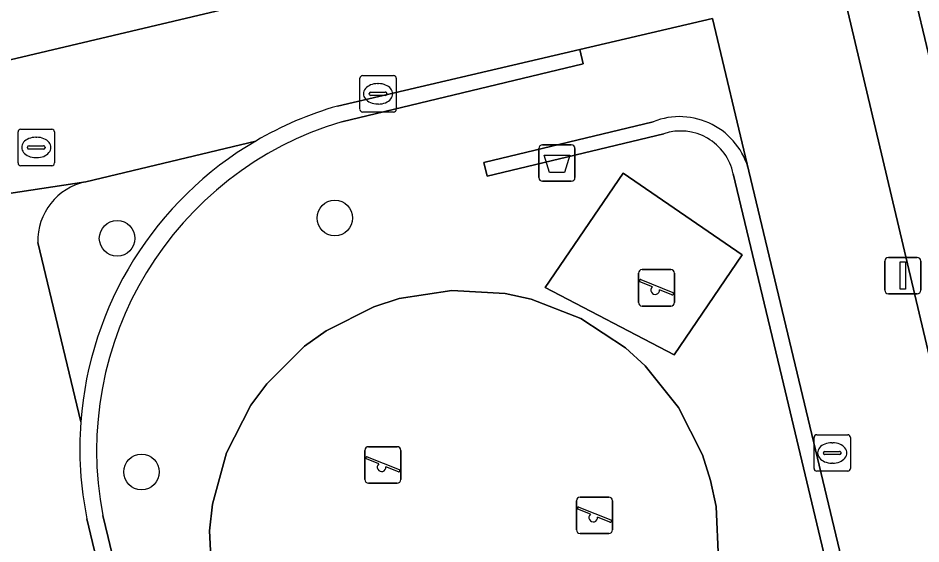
# Model space of a CAD drawing. Extents: x 158031 to 159244, y 380104 to 381214.
# Drawn here: x 158895.7 to 158920.49, y 380798.84 to 380813.28 of the extents above; entities that cross this region are included whole.
import ezdxf

# ---------------------------------------------------------------- set-up
doc = ezdxf.new("R2010")
doc.units = 0
for name, color, linetype in [('IMGEO_Afvalbak', 7, 'Continuous'), ('IMGEO_Boom', 7, 'Continuous'), ('IMGEO_Erf', 7, 'Continuous'), ('IMGEO_Groenvoorziening', 7, 'Continuous'), ('IMGEO_Kolk', 7, 'Continuous'), ('IMGEO_Lichtmast', 7, 'Continuous'), ('IMGEO_Muur', 7, 'Continuous'), ('IMGEO_Pand', 7, 'Continuous'), ('IMGEO_Rioolput', 7, 'Continuous'), ('IMGEO_Speelvoorziening', 7, 'Continuous'), ('IMGEO_Terreindeel_zand', 7, 'Continuous'), ('IMGEO_Voetpad_open', 7, 'Continuous')]:
    doc.layers.add(name, color=color, linetype=linetype)

msp = doc.modelspace()

# ---------------------------------------------------------------- linework, layer by layer
at = {"layer": 'IMGEO_Afvalbak'}
for p, q in [((158910.001, 380808.899), (158910.001, 380809.699)), ((158910.001, 380809.699), (158910.001, 380808.899)), ((158910.101, 380809.799), (158910.891, 380809.799)), ((158910.891, 380809.799), (158910.101, 380809.799)), ((158910.991, 380809.699), (158910.991, 380808.899)), ((158910.991, 380808.899), (158910.991, 380809.699)), ((158910.891, 380808.799), (158910.101, 380808.799)), ((158910.101, 380808.799), (158910.891, 380808.799))]:
    msp.add_line(p, q, dxfattribs=at)
msp.add_lwpolyline([(158910.144, 380809.513), (158910.848, 380809.513), (158910.699, 380809.043), (158910.293, 380809.043), (158910.144, 380809.513)], dxfattribs=at)
for centre, start, end in [((158910.101, 380809.699), 90, 180), ((158910.101, 380809.699), 90, 180), ((158910.891, 380809.699), 0, 90), ((158910.891, 380809.699), 360, 90), ((158910.101, 380808.899), 180, 270), ((158910.101, 380808.899), 180, 270), ((158910.891, 380808.899), 270, 0), ((158910.891, 380808.899), 270, 0)]:
    msp.add_arc(centre, 0.1, start, end, dxfattribs=at)
at = {"layer": 'IMGEO_Boom'}
for centre in [(158904.395, 380807.79), (158898.416, 380807.232), (158899.086, 380800.82)]:
    msp.add_circle(centre, 0.489, dxfattribs=at)
at = {"layer": 'IMGEO_Erf'}
for points in [[(158907.254, 380860.948), (158923.161, 380793.686), (158930.048, 380795.373), (158929.225, 380798.852), (158924.247, 380797.675), (158923.635, 380800.262), (158923.023, 380802.851), (158927.962, 380804.019), (158927.195, 380807.262), (158926.428, 380810.505), (158921.405, 380809.317), (158920.799, 380811.88), (158920.191, 380814.447)], [(158860.401, 380803.849), (158910.281, 380815.633), (158909.971, 380816.904), (158907.139, 380816.235), (158905.938, 380821.319), (158902.641, 380820.54), (158899.346, 380819.762), (158900.54, 380814.705), (158897.975, 380814.099), (158895.409, 380813.493), (158894.21, 380818.572), (158890.975, 380817.808), (158887.74, 380817.044), (158888.948, 380811.931), (158886.352, 380811.318), (158883.757, 380810.705), (158882.558, 380815.779), (158879.308, 380815.011), (158876.057, 380814.243), (158877.268, 380809.117), (158874.708, 380808.513)]]:
    msp.add_lwpolyline(points, dxfattribs=at)
at = {"layer": 'IMGEO_Groenvoorziening'}
for points in [[(158902.225, 380809.904), (158897.554, 380808.785)], [(158896.24, 380807.117), (158897.418, 380802.192)]]:
    msp.add_lwpolyline(points, dxfattribs=at)
for centre, radius, start, end in [((158907.164, 380801.471), 9.773, 120.3579, 175.7704), ((158897.893, 380807.167), 1.653, 101.8189, 181.7212)]:
    msp.add_arc(centre, radius, start, end, dxfattribs=at)
at = {"layer": 'IMGEO_Kolk'}
for p, q in [((158905.083, 380810.774), (158905.083, 380811.626)), ((158905.158, 380811.7), (158906.01, 380811.7)), ((158906.084, 380811.626), (158906.084, 380810.774)), ((158905.571, 380811.48), (158905.596, 380811.48)), ((158905.342, 380811.194), (158905.342, 380811.206)), ((158905.78, 380811.157), (158905.382, 380811.157)), ((158905.385, 380811.243), (158905.783, 380811.243)), ((158905.826, 380811.206), (158905.826, 380811.194)), ((158905.594, 380810.92), (158905.569, 380810.92)), ((158906.01, 380810.7), (158905.158, 380810.7)), ((158917.556, 380800.916), (158917.556, 380801.768)), ((158917.631, 380801.842), (158918.483, 380801.842)), ((158918.557, 380801.768), (158918.557, 380800.916)), ((158918.044, 380801.622), (158918.069, 380801.622)), ((158917.815, 380801.336), (158917.815, 380801.348)), ((158918.253, 380801.299), (158917.855, 380801.299)), ((158917.858, 380801.385), (158918.256, 380801.385)), ((158918.299, 380801.348), (158918.299, 380801.336)), ((158918.067, 380801.062), (158918.042, 380801.062)), ((158918.483, 380800.842), (158917.631, 380800.842))]:
    msp.add_line(p, q, dxfattribs=at)
for points in [[(158905.083, 380810.774), (158905.083, 380811.626)], [(158905.158, 380811.7), (158906.01, 380811.7)], [(158906.084, 380811.626), (158906.084, 380810.774)], [(158906.01, 380810.7), (158905.158, 380810.7)], [(158917.556, 380800.916), (158917.556, 380801.768)], [(158917.631, 380801.842), (158918.483, 380801.842)], [(158918.557, 380801.768), (158918.557, 380800.916)], [(158918.483, 380800.842), (158917.631, 380800.842)]]:
    msp.add_lwpolyline(points, dxfattribs=at)
for centre, radius, start, end in [((158905.16, 380811.624), 0.0765, 91.552, 178.448), ((158905.16, 380811.624), 0.0765, 91.552, 178.448), ((158906.008, 380811.624), 0.0765, 1.552, 88.448), ((158906.008, 380811.624), 0.0765, 1.552, 88.448), ((158905.382, 380811.203), 0.0403, 85.8775, 175.7526), ((158905.379, 380811.193), 0.0366, 178.938, 274.7102), ((158905.783, 380811.2), 0.043, 264.8664, 352.4533), ((158905.787, 380811.205), 0.0386, 1.7309, 96.639), ((158905.16, 380810.776), 0.0765, 181.552, 268.448), ((158905.16, 380810.776), 0.0765, 181.552, 268.448), ((158906.008, 380810.776), 0.0765, 271.552, 358.448), ((158906.008, 380810.776), 0.0765, 271.552, 358.448), ((158917.633, 380801.766), 0.0765, 91.552, 178.448), ((158917.633, 380801.766), 0.0765, 91.552, 178.448), ((158918.481, 380801.766), 0.0765, 1.552, 88.448), ((158918.481, 380801.766), 0.0765, 1.552, 88.448), ((158917.855, 380801.345), 0.0403, 85.8775, 175.7526), ((158917.852, 380801.335), 0.0366, 178.938, 274.7102), ((158918.256, 380801.342), 0.043, 264.8664, 352.4533), ((158918.26, 380801.347), 0.0386, 1.7309, 96.639), ((158917.633, 380800.918), 0.0765, 181.552, 268.448), ((158917.633, 380800.918), 0.0765, 181.552, 268.448), ((158918.481, 380800.918), 0.0765, 271.552, 358.448), ((158918.481, 380800.918), 0.0765, 271.552, 358.448)]:
    msp.add_arc(centre, radius, start, end, dxfattribs=at)
for centre, major_axis, ratio, start_param, end_param in [((158905.57, 380811.2), (-0.387, 0.002), 0.722429, 4.712389, 7.853982), ((158905.595, 380811.2), (-0.39, 0.002), 0.717154, 1.570796, 4.712389), ((158918.043, 380801.342), (-0.387, 0.002), 0.722429, 4.712389, 7.853982), ((158918.068, 380801.342), (-0.39, 0.002), 0.717154, 1.570796, 4.712389)]:
    msp.add_ellipse(centre, major_axis=major_axis, ratio=ratio, start_param=start_param, end_param=end_param, dxfattribs=at)
at = {"layer": 'IMGEO_Lichtmast'}
for p, q in [((158919.499, 380805.809), (158919.499, 380806.609)), ((158919.499, 380806.609), (158919.499, 380805.809)), ((158919.599, 380806.709), (158920.389, 380806.709)), ((158920.389, 380806.709), (158919.599, 380806.709)), ((158920.489, 380806.609), (158920.489, 380805.809)), ((158920.489, 380805.809), (158920.489, 380806.609)), ((158920.389, 380805.709), (158919.599, 380805.709)), ((158919.599, 380805.709), (158920.389, 380805.709))]:
    msp.add_line(p, q, dxfattribs=at)
msp.add_lwpolyline([(158919.919, 380806.584), (158920.069, 380806.584), (158920.069, 380805.834), (158919.919, 380805.834), (158919.919, 380806.584)], dxfattribs=at)
for centre, start, end in [((158919.599, 380806.609), 90, 180), ((158919.599, 380806.609), 90, 180), ((158920.389, 380806.609), 0, 90), ((158920.389, 380806.609), 360, 90), ((158919.599, 380805.809), 180, 270), ((158919.599, 380805.809), 180, 270), ((158920.389, 380805.809), 270, 0), ((158920.389, 380805.809), 270, 0)]:
    msp.add_arc(centre, 0.1, start, end, dxfattribs=at)
at = {"layer": 'IMGEO_Muur'}
for points in [[(158904.589, 380810.435), (158911.217, 380812.021), (158911.122, 380812.419), (158904.471, 380810.865)], [(158913.137, 380810.431), (158908.486, 380809.318), (158908.576, 380808.942), (158913.428, 380810.103)], [(158915.335, 380809.003), (158916.669, 380803.428), (158917.726, 380799.011), (158918.071, 380797.57)], [(158918.772, 380796.536), (158915.77, 380809.081)], [(158897.586, 380799.532), (158900.228, 380788.489)], [(158899.374, 380793.978), (158898.168, 380799.017), (158898.022, 380799.626)]]:
    msp.add_lwpolyline(points, dxfattribs=at)
for centre, radius, start, end in [((158907.139, 380801.525), 9.713, 105.9403, 120.3892), ((158913.868, 380808.615), 1.958, 13.7697, 111.9397), ((158907.281, 380801.4), 9.428, 106.5926, 190.8459), ((158913.894, 380808.708), 1.471, 11.5728, 108.4726), ((158907.164, 380801.471), 9.773, 120.3579, 175.7704), ((158907.181, 380801.473), 9.789, 175.7896, 191.4381)]:
    msp.add_arc(centre, radius, start, end, dxfattribs=at)
at = {"layer": 'IMGEO_Pand'}
msp.add_lwpolyline([(158924.464, 380818.898), (158925.235, 380815.64), (158920.191, 380814.447), (158920.799, 380811.88), (158934.636, 380815.157), (158933.931, 380818.137), (158937.184, 380820.016), (158936.757, 380821.823), (158934.833, 380821.353)], close=True, dxfattribs=at)
at = {"layer": 'IMGEO_Rioolput'}
for p, q in [((158895.695, 380809.301), (158895.695, 380810.153)), ((158895.77, 380810.227), (158896.622, 380810.227)), ((158896.696, 380810.153), (158896.696, 380809.301)), ((158896.183, 380810.007), (158896.208, 380810.007)), ((158895.954, 380809.721), (158895.954, 380809.733)), ((158896.392, 380809.684), (158895.994, 380809.684)), ((158895.997, 380809.77), (158896.395, 380809.77)), ((158896.438, 380809.733), (158896.438, 380809.721)), ((158896.206, 380809.447), (158896.181, 380809.447)), ((158896.622, 380809.227), (158895.77, 380809.227))]:
    msp.add_line(p, q, dxfattribs=at)
for points in [[(158895.695, 380809.301), (158895.695, 380810.153)], [(158895.77, 380810.227), (158896.622, 380810.227)], [(158896.696, 380810.153), (158896.696, 380809.301)], [(158896.622, 380809.227), (158895.77, 380809.227)]]:
    msp.add_lwpolyline(points, dxfattribs=at)
for centre, radius, start, end in [((158895.772, 380810.151), 0.0765, 91.552, 178.448), ((158895.772, 380810.151), 0.0765, 91.552, 178.448), ((158896.62, 380810.151), 0.0765, 1.552, 88.448), ((158896.62, 380810.151), 0.0765, 1.552, 88.448), ((158895.994, 380809.73), 0.0403, 85.8775, 175.7526), ((158895.991, 380809.72), 0.0366, 178.938, 274.7102), ((158896.395, 380809.727), 0.043, 264.8664, 352.4533), ((158896.399, 380809.732), 0.0386, 1.7309, 96.639), ((158895.772, 380809.303), 0.0765, 181.552, 268.448), ((158895.772, 380809.303), 0.0765, 181.552, 268.448), ((158896.62, 380809.303), 0.0765, 271.552, 358.448), ((158896.62, 380809.303), 0.0765, 271.552, 358.448)]:
    msp.add_arc(centre, radius, start, end, dxfattribs=at)
for centre, major_axis, ratio, start_param, end_param in [((158896.182, 380809.727), (-0.387, 0.002), 0.722429, 4.712389, 7.853982), ((158896.207, 380809.727), (-0.39, 0.002), 0.717154, 1.570796, 4.712389)]:
    msp.add_ellipse(centre, major_axis=major_axis, ratio=ratio, start_param=start_param, end_param=end_param, dxfattribs=at)
at = {"layer": 'IMGEO_Speelvoorziening'}
for p, q in [((158912.833, 380806.374), (158913.623, 380806.374)), ((158913.623, 380806.374), (158912.833, 380806.374)), ((158912.733, 380805.474), (158912.733, 380806.274)), ((158912.733, 380806.274), (158912.733, 380805.474)), ((158913.723, 380806.274), (158913.723, 380805.474)), ((158913.723, 380805.474), (158913.723, 380806.274)), ((158913.116, 380805.902), (158912.777, 380806.039)), ((158912.802, 380806.099), (158913.678, 380805.746)), ((158913.654, 380805.686), (158913.314, 380805.823)), ((158913.623, 380805.374), (158912.833, 380805.374)), ((158912.833, 380805.374), (158913.623, 380805.374)), ((158905.219, 380800.613), (158905.219, 380801.413)), ((158905.219, 380801.413), (158905.219, 380800.613)), ((158905.319, 380801.513), (158906.109, 380801.513)), ((158906.109, 380801.513), (158905.319, 380801.513)), ((158906.209, 380801.413), (158906.209, 380800.613)), ((158906.209, 380800.613), (158906.209, 380801.413)), ((158905.602, 380801.041), (158905.263, 380801.178)), ((158905.288, 380801.238), (158906.164, 380800.885)), ((158906.14, 380800.825), (158905.8, 380800.962)), ((158906.109, 380800.513), (158905.319, 380800.513)), ((158905.319, 380800.513), (158906.109, 380800.513)), ((158911.03, 380799.231), (158911.03, 380800.031)), ((158911.03, 380800.031), (158911.03, 380799.231)), ((158911.13, 380800.131), (158911.92, 380800.131)), ((158911.92, 380800.131), (158911.13, 380800.131)), ((158912.02, 380800.031), (158912.02, 380799.231)), ((158912.02, 380799.231), (158912.02, 380800.031)), ((158911.413, 380799.659), (158911.074, 380799.796)), ((158911.099, 380799.856), (158911.975, 380799.503)), ((158911.951, 380799.443), (158911.611, 380799.58)), ((158911.92, 380799.131), (158911.13, 380799.131)), ((158911.13, 380799.131), (158911.92, 380799.131))]:
    msp.add_line(p, q, dxfattribs=at)
for centre, radius, start, end in [((158912.833, 380806.274), 0.1, 90, 180), ((158912.833, 380806.274), 0.1, 90, 180), ((158913.623, 380806.274), 0.1, 0, 90), ((158913.623, 380806.274), 0.1, 360, 90), ((158912.79, 380806.069), 0.0327, 68.078, 248.078), ((158913.195, 380805.812), 0.12, 130.9928, 5.1632), ((158913.666, 380805.716), 0.0327, 248.078, 68.078), ((158912.833, 380805.474), 0.1, 180, 270), ((158912.833, 380805.474), 0.1, 180, 270), ((158913.623, 380805.474), 0.1, 270, 0), ((158913.623, 380805.474), 0.1, 270, 0), ((158905.319, 380801.413), 0.1, 90, 180), ((158905.319, 380801.413), 0.1, 90, 180), ((158906.109, 380801.413), 0.1, 0, 90), ((158906.109, 380801.413), 0.1, 360, 90), ((158905.276, 380801.208), 0.0327, 68.078, 248.078), ((158905.681, 380800.951), 0.12, 130.9928, 5.1632), ((158906.152, 380800.855), 0.0327, 248.078, 68.078), ((158905.319, 380800.613), 0.1, 180, 270), ((158905.319, 380800.613), 0.1, 180, 270), ((158906.109, 380800.613), 0.1, 270, 0), ((158906.109, 380800.613), 0.1, 270, 0), ((158911.13, 380800.031), 0.1, 90, 180), ((158911.13, 380800.031), 0.1, 90, 180), ((158911.92, 380800.031), 0.1, 0, 90), ((158911.92, 380800.031), 0.1, 360, 90), ((158911.087, 380799.826), 0.0327, 68.078, 248.078), ((158911.492, 380799.569), 0.12, 130.9928, 5.1632), ((158911.963, 380799.473), 0.0327, 248.078, 68.078), ((158911.13, 380799.231), 0.1, 180, 270), ((158911.13, 380799.231), 0.1, 180, 270), ((158911.92, 380799.231), 0.1, 270, 0), ((158911.92, 380799.231), 0.1, 270, 0)]:
    msp.add_arc(centre, radius, start, end, dxfattribs=at)
at = {"layer": 'IMGEO_Terreindeel_zand'}
msp.add_lwpolyline([(158913.719, 380804.033), (158915.582, 380806.784), (158912.316, 380809.022), (158910.173, 380805.885)], close=True, dxfattribs=at)
msp.add_lwpolyline([(158914.936, 380798.408), (158914.866, 380799.87), (158914.717, 380800.588), (158914.494, 380801.286), (158913.836, 380802.593), (158912.92, 380803.735), (158912.378, 380804.228), (158911.154, 380805.031), (158909.79, 380805.562), (158909.074, 380805.718), (158907.613, 380805.801), (158906.166, 380805.579), (158905.468, 380805.356), (158904.161, 380804.698), (158903.566, 380804.27), (158902.526, 380803.24), (158902.092, 380802.649), (158901.422, 380801.348), (158901.036, 380799.936), (158900.956, 380799.208), (158901.026, 380797.746)], dxfattribs=at)
at = {"layer": 'IMGEO_Voetpad_open'}
for points in [[(158918.414, 380789.204), (158924.003, 380790.127), (158923.161, 380793.686), (158907.254, 380860.948), (158903.839, 380860.158), (158903.921, 380859.813), (158907.463, 380844.61), (158907.545, 380844.259), (158896.793, 380841.736), (158897.104, 380840.351), (158891.504, 380838.975), (158890.8, 380838.809), (158891.032, 380837.311), (158898.538, 380839.072), (158898.522, 380839.146), (158902.37, 380840.006), (158902.377, 380839.973), (158904.371, 380840.441), (158906.706, 380830.725), (158910.889, 380830.438), (158914.134, 380816.543), (158910.281, 380815.633), (158860.401, 380803.849)], [(158904.471, 380810.865), (158911.122, 380812.419), (158914.767, 380813.27), (158915.77, 380809.081), (158918.772, 380796.536)], [(158915.77, 380809.081), (158914.767, 380813.27), (158911.122, 380812.419), (158911.217, 380812.021), (158904.589, 380810.435)], [(158913.428, 380810.103), (158908.576, 380808.942), (158908.486, 380809.318), (158913.137, 380810.431)], [(158892.226, 380807.981), (158897.554, 380808.785), (158902.225, 380809.904)], [(158918.071, 380797.57), (158917.726, 380799.011), (158916.669, 380803.428), (158915.335, 380809.003)], [(158897.554, 380808.785), (158892.226, 380807.981), (158905.914, 380750)], [(158897.418, 380802.192), (158896.24, 380807.117)], [(158901.026, 380797.746), (158900.956, 380799.208), (158901.036, 380799.936), (158901.422, 380801.348), (158902.092, 380802.649), (158902.526, 380803.24), (158903.566, 380804.27), (158904.161, 380804.698), (158905.468, 380805.356), (158906.166, 380805.579), (158907.613, 380805.801), (158909.074, 380805.718), (158909.79, 380805.562), (158911.154, 380805.031), (158912.378, 380804.228), (158912.92, 380803.735), (158913.836, 380802.593), (158914.494, 380801.286), (158914.717, 380800.588), (158914.866, 380799.87), (158914.936, 380798.408)], [(158912.734, 380787.434), (158905.31, 380785.662), (158901.142, 380784.668), (158900.228, 380788.489), (158897.586, 380799.532)], [(158898.022, 380799.626), (158898.168, 380799.017), (158899.374, 380793.978), (158900.586, 380788.914)]]:
    msp.add_lwpolyline(points, dxfattribs=at)
msp.add_lwpolyline([(158912.316, 380809.022), (158915.582, 380806.784), (158913.719, 380804.033), (158910.173, 380805.885)], close=True, dxfattribs=at)
for centre, radius, start, end in [((158907.139, 380801.525), 9.713, 105.9403, 120.3892), ((158913.868, 380808.615), 1.958, 13.7697, 111.9397), ((158907.281, 380801.4), 9.428, 106.5926, 190.8459), ((158913.894, 380808.708), 1.471, 11.5728, 108.4726), ((158897.893, 380807.167), 1.653, 101.8189, 181.7212), ((158907.181, 380801.473), 9.789, 175.7896, 191.4381)]:
    msp.add_arc(centre, radius, start, end, dxfattribs=at)

doc.saveas('drawing.dxf')
